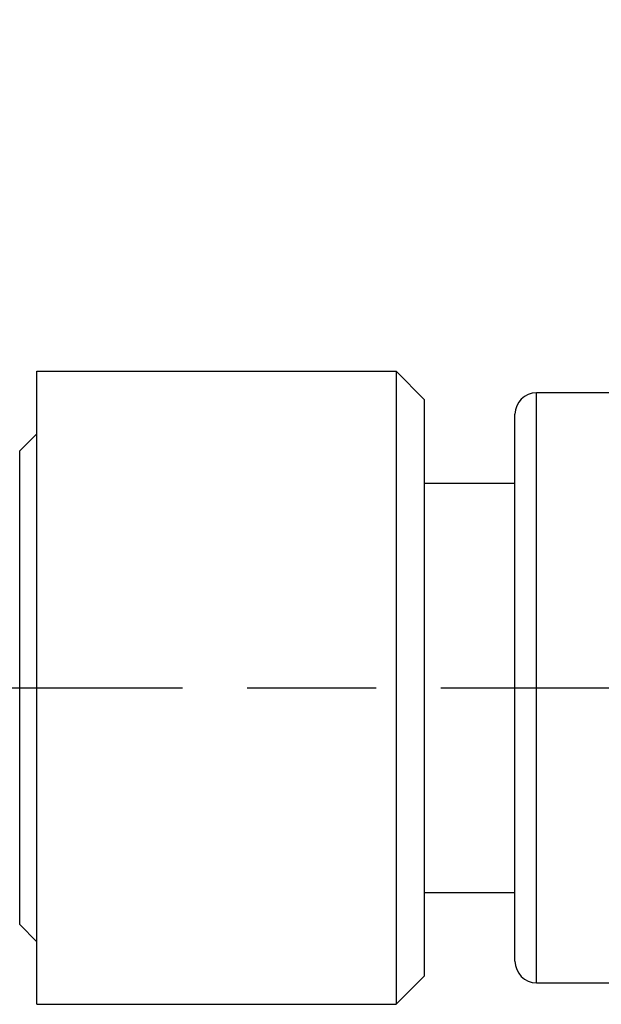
# Model space of a CAD drawing. Header units: millimetres. Extents: x 399 to 6233, y -1870 to 1602.
# Tile 359 of 656: x 4306 to 4320, y 705 to 728. Entities that reach past the tile are written whole.
import ezdxf

# ---------------------------------------------------------------- set-up
doc = ezdxf.new("R2010")
doc.units = ezdxf.units.MM
doc.linetypes.add('AM_ISO08W050', pattern=[18, 12, -1.5, 3, -1.5])
for name, color, linetype, lineweight in [('AM_5', 3, 'Continuous', 25), ('AM_7', 4, 'AM_ISO08W050', 25), ('可見 (ISO)', 7, 'Continuous', 25)]:
    doc.layers.add(name, color=color, linetype=linetype, lineweight=lineweight)
doc.layers.add('S40', color=7, linetype='Continuous')
doc.layers.add('中繼線', color=7, linetype='Continuous')
doc.styles.add('尺寸標註', font='romans.shx', dxfattribs={"bigfont": 'CHINESET.SHX'})
doc.dimstyles.new('複本(2) CNS2-1$0', dxfattribs={"dimtxt": 2.75, "dimasz": 2.2, "dimexe": 1, "dimexo": 1, "dimgap": 1, "dimtad": 1, "dimtoh": 1, "dimdsep": 46, "dimtxsty": '尺寸標註', "dimcen": 0, "dimclrd": 2, "dimclre": 2, "dimclrt": 3, "dimadec": 0, "dimazin": 2, "dimtp": 0.1, "dimtm": 0.1, "dimtfac": 0.71, "dimtmove": 0, "dimatfit": 0, "dimfxl": 0, "dimlwd": 13, "dimlwe": 13, "dimarcsym": 0})

# ---------------------------------------------------------------- blocks, each defined once
blk = doc.blocks.new('S40-上視')
at = {"layer": '可見 (ISO)'}
for p, q in [((85.384, -7), (85.384, 7)), ((84.984, 5.5), (85.384, 5.9)), ((84.984, -5.5), (84.984, 5.5)), ((84.984, -5.5), (85.384, -5.9))]:
    blk.add_line(p, q, dxfattribs=at)
blk = doc.blocks.new('*D153')
at = {"layer": 'AM_5', "color": 2, "lineweight": 13}
for p, q in [((4305.689, 713.501), (4305.689, 746.247)), ((4336.259, 719.351), (4336.259, 746.247)), ((4307.889, 745.247), (4334.059, 745.247))]:
    blk.add_line(p, q, dxfattribs=at)
at = {"layer": 'AM_5', "color": 2, "lineweight": -2}
for points in [[(4307.889, 745.614), (4307.889, 744.881), (4305.689, 745.247)], [(4334.059, 745.614), (4334.059, 744.881), (4336.259, 745.247)]]:
    blk.add_solid(points, dxfattribs=at)
at = {"layer": 'Defpoints', "color": 0, "lineweight": -2}
for p in [(4336.259, 745.247), (4336.259, 718.351), (4305.689, 712.501)]:
    blk.add_point(p, dxfattribs=at)
at = {"layer": 'AM_5', "color": 3, "insert": (4320.974, 747.622), "char_height": 2.75, "attachment_point": 5, "style": '尺寸標註'}
blk.add_mtext('30.6 REF.', dxfattribs=at)
blk = doc.blocks.new('90度接頭-上視')
for p, q in [((0, -7.35), (0, 7.35)), ((0, 7.35), (8.34, 7.35)), ((8.34, 7.35), (8.34, -7.35)), ((9, 6.69), (8.34, 7.35)), ((9, -6.69), (9, 6.69)), ((11.6, -6.85), (11.6, 6.85)), ((18.846, 6.85), (11.6, 6.85)), ((11.1, -6.35), (11.1, 6.35)), ((9, 4.75), (11.1, 4.75)), ((9, -4.75), (11.1, -4.75)), ((9, -6.69), (8.34, -7.35)), ((11.6, -6.85), (18.846, -6.85)), ((0, -7.35), (8.34, -7.35))]:
    blk.add_line(p, q)
for centre, start, end in [((11.6, 6.35), 90, 180), ((11.6, -6.35), 180, 270)]:
    blk.add_arc(centre, 0.5, start, end)

msp = doc.modelspace()

# ---------------------------------------------------------------- linework, layer by layer
at = {"layer": 'AM_7'}
msp.add_line((4172.239, 712.501), (4339.259, 712.501), dxfattribs=at)

# ---------------------------------------------------------------- block references
at = {"layer": 'S40'}
msp.add_blockref('S40-上視', (4221.475, 712.501), dxfattribs=at)
at = {"layer": '中繼線'}
msp.add_blockref('90度接頭-上視', (4306.859, 712.501), dxfattribs=at)

# ---------------------------------------------------------------- dimensions: what is measured, and where the dimension line sits
at = {"layer": 'AM_5'}
dim = msp.add_linear_dim(base=(4336.259, 745.247), p1=(4305.689, 712.501), p2=(4336.259, 718.351), text='<> REF.', dimstyle='複本(2) CNS2-1$0', override={"dimdec": 1, "dimtix": 1}, dxfattribs=at)
dim.commit()
dim.dimension.update_dxf_attribs({"geometry": '*D153', "text_midpoint": (4320.974, 745.247), "dimtype": 160})

doc.saveas('drawing.dxf')
